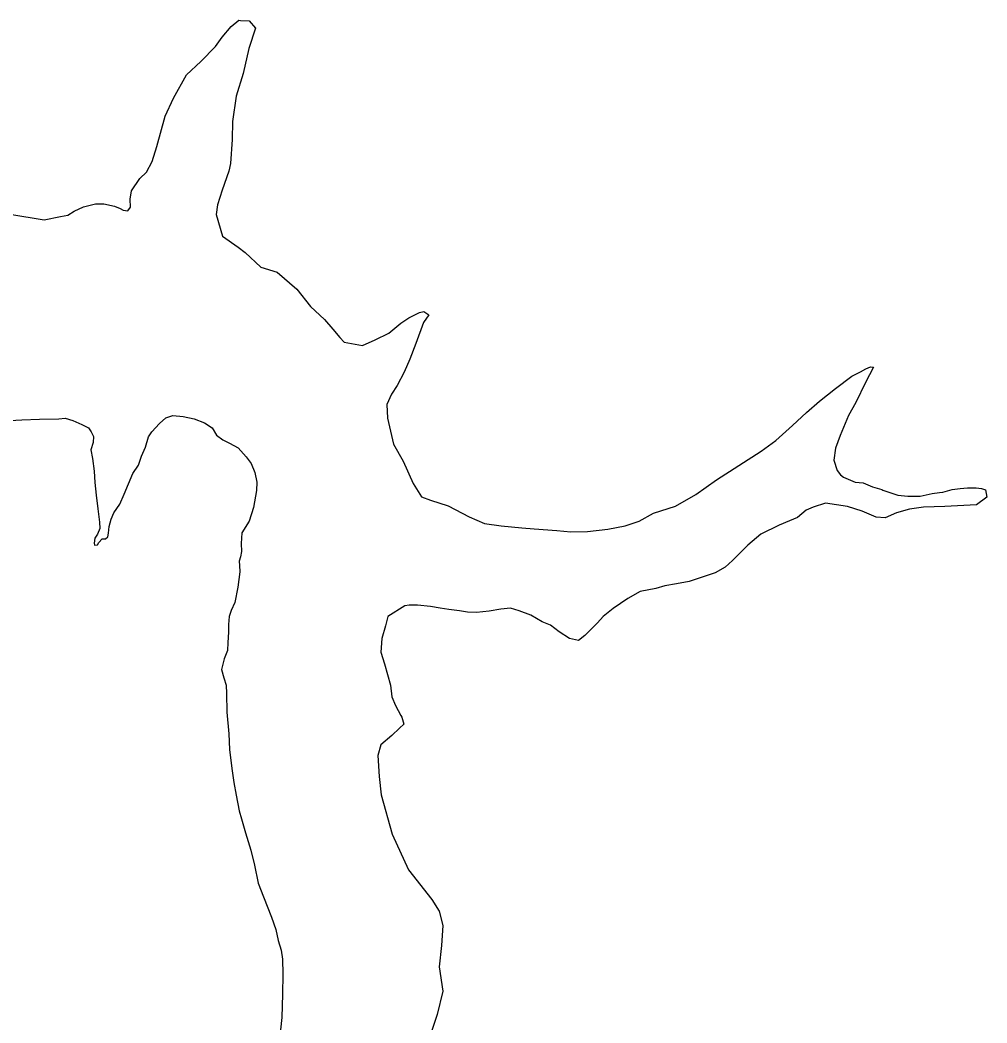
# Model space of a CAD drawing. Extents: x 31699 to 244310, y -8841 to 11474.
# Drawn here: x 135540.1 to 135673.3, y 638.1 to 776.1 of the extents above; entities that cross this region are included whole.
import ezdxf

# ---------------------------------------------------------------- set-up
doc = ezdxf.new("R2010")
doc.units = 0
doc.layers.add('R_Draft', color=7, linetype='Continuous')
doc.layers.add('R_Logo', color=7, linetype='Continuous')

msp = doc.modelspace()

# ---------------------------------------------------------------- linework, layer by layer
at = {"layer": 'R_Draft'}
for points in [[(135567.02, 772.51), (135567.94, 773.79), (135569.2, 775.27), (135570.26, 776.15), (135570.46, 776.08), (135571.66, 776.02), (135572.53, 775.03), (135571.62, 772.21), (135570.85, 768.8), (135569.87, 765.65), (135569.37, 762.17), (135569.32, 759.7), (135569.08, 756.42), (135568.88, 755.35), (135567.97, 752.74), (135567.32, 750.73), (135567.13, 749.39), (135568.02, 746.39), (135570.17, 744.87), (135571.11, 744.14), (135573.26, 742.15), (135575.53, 741.43), (135578.22, 739.11), (135580.11, 736.72), (135582.05, 734.93), (135583.2, 733.6), (135584.14, 732.47), (135584.75, 731.81), (135585.75, 731.62), (135587.29, 731.36), (135589.01, 732.11), (135590.88, 733.06), (135592.53, 734.41), (135593.66, 735.15), (135595.12, 735.9), (135595.72, 736.04), (135596.39, 735.57), (135595.67, 734.5), (135594.62, 731.62), (135593.77, 729.47), (135592.99, 727.66), (135592.07, 725.85), (135591.27, 724.64), (135590.62, 723.23), (135590.7, 721.36), (135591.53, 717.76), (135592.88, 715.43), (135594.24, 712.37), (135595.39, 710.5), (135596.66, 710.05), (135599.07, 709.26), (135601.95, 707.75), (135604.09, 706.83), (135606.36, 706.51), (135609.23, 706.26), (135610.9, 706.14), (135614.04, 705.9), (135615.98, 705.71), (135618.24, 705.73), (135621.04, 706.09), (135623.44, 706.51), (135625.37, 707.19), (135627.36, 708.27), (135630.36, 709.23), (135633.15, 710.86), (135636, 712.88), (135642.18, 716.81), (135644.17, 718.29), (135646.49, 720.32), (135648.41, 722.13), (135650.2, 723.69), (135652.38, 725.44), (135654.64, 727.13), (135655.84, 727.74), (135656.57, 728.15), (135657.23, 728.42), (135657.63, 728.35), (135656.51, 726.27), (135655.2, 723.52), (135654.21, 721.71), (135653.04, 718.96), (135652.38, 717.22), (135652.19, 715.55), (135652.61, 714.15), (135653.08, 713.55), (135653.48, 713.22), (135655.09, 712.56), (135656.22, 712.44), (135657.49, 711.91), (135658.76, 711.52), (135658.9, 711.45), (135659.9, 711.13), (135660.97, 710.73), (135662.37, 710.61), (135664.04, 710.62), (135665.71, 710.97), (135666.71, 711.11), (135667.17, 711.18), (135668.44, 711.53), (135669.57, 711.67), (135670.57, 711.74)], [(135538.71, 749.44), (135543.45, 748.67), (135545.71, 749.09), (135546.71, 749.3), (135547.58, 749.84), (135548.84, 750.45), (135550.5, 750.87), (135551.64, 750.87), (135553.11, 750.55), (135553.91, 750.22), (135554.31, 749.96), (135554.98, 749.9), (135555.31, 750.37), (135555.3, 751.5), (135555.49, 752.64), (135556.62, 754.32), (135557.54, 755.2), (135558.33, 756.67), (135558.98, 758.75), (135560.09, 762.9), (135561.27, 765.38), (135563.04, 768.61), (135565.03, 770.43), (135567.02, 772.51)], [(135537.87, 720.99), (135540.39, 721.13), (135542.81, 721.23), (135545.47, 721.28), (135546.35, 721.33), (135547.41, 721.04), (135548.62, 720.5), (135549.55, 720.02), (135549.93, 719.49), (135550.22, 718.81), (135550.18, 717.98), (135549.88, 717.01), (135550.08, 715.8), (135550.32, 714.06), (135550.42, 712.51), (135550.61, 710.77), (135550.85, 708.88), (135551.05, 707.04), (135551.1, 706.16), (135550.81, 705.39), (135550.42, 704.81), (135550.32, 704.13), (135550.37, 703.89), (135550.81, 703.93), (135550.95, 704.22), (135551.43, 704.76), (135551.87, 704.76), (135552.21, 705), (135552.31, 705.53), (135552.4, 706.45), (135552.65, 707.47), (135553.03, 708.3), (135553.86, 709.51), (135554.44, 710.87), (135555.07, 712.32), (135555.65, 713.73), (135556.43, 714.89), (135556.86, 716.1), (135557.4, 717.36), (135557.83, 718.77), (135558.27, 719.49), (135559.31, 720.61), (135560.18, 721.38), (135561.15, 721.72), (135562.6, 721.58), (135564.11, 721.24), (135565.51, 720.71), (135566.58, 720.03), (135567.16, 719.01), (135568.03, 718.38), (135568.95, 717.89), (135570.16, 717.26), (135571.28, 716.05), (135571.96, 715.13), (135572.44, 713.87), (135572.73, 712.56), (135572.68, 711.4)], [(135537.87, 720.99), (135540.39, 721.13), (135542.81, 721.23), (135545.47, 721.28), (135546.35, 721.33), (135547.41, 721.04), (135548.62, 720.5), (135549.55, 720.02), (135549.93, 719.49), (135550.22, 718.81), (135550.18, 717.98), (135549.88, 717.01), (135550.08, 715.8), (135550.32, 714.06), (135550.42, 712.51), (135550.61, 710.77), (135550.85, 708.88), (135551.05, 707.04), (135551.1, 706.16), (135550.81, 705.39), (135550.42, 704.81), (135550.32, 704.13), (135550.37, 703.89), (135550.81, 703.93), (135550.95, 704.22), (135551.43, 704.76), (135551.87, 704.76), (135552.21, 705), (135552.31, 705.53), (135552.4, 706.45), (135552.65, 707.47), (135553.03, 708.3), (135553.86, 709.51), (135554.44, 710.87), (135555.07, 712.32), (135555.65, 713.73), (135556.43, 714.89), (135556.86, 716.1), (135557.4, 717.36), (135557.83, 718.77), (135558.27, 719.49), (135559.31, 720.61), (135560.18, 721.38), (135561.15, 721.72), (135562.6, 721.58), (135564.11, 721.24), (135565.51, 720.71), (135566.58, 720.03), (135567.16, 719.01), (135568.03, 718.38), (135568.95, 717.89), (135570.16, 717.26), (135571.28, 716.05), (135571.96, 715.13), (135572.44, 713.87), (135572.73, 712.56), (135572.68, 711.4)], [(135572.68, 711.4), (135572.27, 709.05), (135571.67, 707.15), (135570.65, 705.57), (135570.56, 704.09), (135570.6, 703.02), (135570.46, 702.28), (135570.28, 701.68), (135570.33, 701.07), (135570.37, 700.19), (135570.09, 698.1), (135569.72, 695.97), (135569.21, 694.86), (135568.93, 694.07), (135568.84, 692.95), (135568.84, 691.89), (135568.75, 690.45), (135568.7, 689.38), (135568.24, 688.22), (135567.87, 686.74), (135568.19, 685.62), (135568.52, 684.6), (135568.56, 683.44), (135568.61, 680.89), (135568.89, 677.88), (135568.98, 675.74), (135569.3, 673.13), (135569.54, 671.19), (135569.86, 669.47), (135570.28, 667.29), (135570.6, 666.18), (135571.16, 664.27), (135571.9, 661.91), (135572.41, 659.82), (135572.92, 657.36), (135573.66, 655.46), (135574.73, 652.68), (135575.33, 650.96), (135575.66, 649.47), (135576.08, 648.13), (135576.26, 646.88), (135576.31, 644.82), (135576.26, 642.09), (135576.17, 638.84), (135575.8, 635.45)], [(135572.68, 711.4), (135572.27, 709.05), (135571.67, 707.15), (135570.65, 705.57), (135570.56, 704.09), (135570.6, 703.02), (135570.46, 702.28), (135570.28, 701.68), (135570.33, 701.07), (135570.37, 700.19), (135570.09, 698.1), (135569.72, 695.97), (135569.21, 694.86), (135568.93, 694.07), (135568.84, 692.95), (135568.84, 691.89), (135568.75, 690.45), (135568.7, 689.38), (135568.24, 688.22), (135567.87, 686.74), (135568.19, 685.62), (135568.52, 684.6), (135568.56, 683.44), (135568.61, 680.89), (135568.89, 677.88), (135568.98, 675.74), (135569.3, 673.13), (135569.54, 671.19), (135569.86, 669.47), (135570.28, 667.29), (135570.6, 666.18), (135571.16, 664.27), (135571.9, 661.91), (135572.41, 659.82), (135572.92, 657.36), (135573.66, 655.46), (135574.73, 652.68), (135575.33, 650.96), (135575.66, 649.47), (135576.08, 648.13), (135576.26, 646.88), (135576.31, 644.82), (135576.26, 642.09), (135576.17, 638.84), (135575.8, 635.45)], [(135670.57, 711.74), (135671.77, 711.75), (135672.51, 711.69), (135673.04, 711.49), (135673.25, 710.49), (135671.79, 709.41), (135667.46, 709.18), (135664.52, 709.09), (135662.59, 708.81), (135660.79, 708.33), (135659.26, 707.65), (135657.99, 707.7), (135656.05, 708.56), (135654.05, 709.21), (135651.04, 709.66), (135649.31, 709.11), (135648.38, 708.7), (135647.19, 707.69), (135646.05, 707.21), (135644.66, 706.6), (135642.13, 705.38), (135640.34, 703.89), (135638.22, 701.74), (135637.23, 700.86), (135635.84, 700.05), (135632.24, 698.89), (135630.51, 698.54), (135628.91, 698.26), (135627.65, 697.92), (135625.51, 697.5), (135623.79, 696.55), (135621.8, 695.13), (135620.4, 694.05), (135619.61, 693.18), (135618.95, 692.5), (135617.89, 691.43), (135617.03, 690.75), (135615.76, 691.01), (135614.35, 691.93), (135613.14, 692.86), (135612, 693.32), (135610.46, 694.24), (135608.85, 694.83), (135607.65, 695.22), (135606.32, 695.08), (135604.72, 694.8), (135602.98, 694.59), (135601.72, 694.64), (135600.65, 694.84), (135599.18, 695.03), (135597.98, 695.22), (135596.64, 695.41), (135594.84, 695.6), (135593.7, 695.59), (135593.1, 695.52), (135590.78, 694.03), (135590.46, 692.75), (135589.94, 691.01), (135589.82, 689.14), (135590.3, 687.54), (135591.12, 684.61), (135591.33, 683), (135591.81, 681.8), (135592.55, 680.41), (135592.69, 680.21), (135592.96, 679.21), (135592.37, 678.67), (135591.31, 677.66), (135589.78, 676.37), (135589.39, 674.9), (135589.55, 672.03), (135589.84, 669.49), (135591.35, 664.09), (135593.59, 659.16), (135596.82, 655.11), (135597.83, 653.51), (135598.32, 651.51), (135598.14, 648.77), (135597.83, 645.83), (135598.32, 642.49), (135597.54, 639.27), (135596.18, 635.12)]]:
    msp.add_lwpolyline(points, dxfattribs=at)
at = {"layer": 'R_Logo'}
for points in [[(135537.87, 720.99), (135540.39, 721.13), (135542.81, 721.23), (135545.47, 721.28), (135546.35, 721.33), (135547.41, 721.04), (135548.62, 720.5), (135549.55, 720.02), (135549.93, 719.49), (135550.22, 718.81), (135550.18, 717.98), (135549.88, 717.01), (135550.08, 715.8), (135550.32, 714.06), (135550.42, 712.51), (135550.61, 710.77), (135550.85, 708.88), (135551.05, 707.04), (135551.1, 706.16), (135550.81, 705.39), (135550.42, 704.81), (135550.32, 704.13), (135550.37, 703.89), (135550.81, 703.93), (135550.95, 704.22), (135551.43, 704.76), (135551.87, 704.76), (135552.21, 705), (135552.31, 705.53), (135552.4, 706.45), (135552.65, 707.47), (135553.03, 708.3), (135553.86, 709.51), (135554.44, 710.87), (135555.07, 712.32), (135555.65, 713.73), (135556.43, 714.89), (135556.86, 716.1), (135557.4, 717.36), (135557.83, 718.77), (135558.27, 719.49), (135559.31, 720.61), (135560.18, 721.38), (135561.15, 721.72), (135562.6, 721.58), (135564.11, 721.24), (135565.51, 720.71), (135566.58, 720.03), (135567.16, 719.01), (135568.03, 718.38), (135568.95, 717.89), (135570.16, 717.26), (135571.28, 716.05), (135571.96, 715.13), (135572.44, 713.87), (135572.73, 712.56), (135572.68, 711.4)], [(135537.87, 720.99), (135540.39, 721.13), (135542.81, 721.23), (135545.47, 721.28), (135546.35, 721.33), (135547.41, 721.04), (135548.62, 720.5), (135549.55, 720.02), (135549.93, 719.49), (135550.22, 718.81), (135550.18, 717.98), (135549.88, 717.01), (135550.08, 715.8), (135550.32, 714.06), (135550.42, 712.51), (135550.61, 710.77), (135550.85, 708.88), (135551.05, 707.04), (135551.1, 706.16), (135550.81, 705.39), (135550.42, 704.81), (135550.32, 704.13), (135550.37, 703.89), (135550.81, 703.93), (135550.95, 704.22), (135551.43, 704.76), (135551.87, 704.76), (135552.21, 705), (135552.31, 705.53), (135552.4, 706.45), (135552.65, 707.47), (135553.03, 708.3), (135553.86, 709.51), (135554.44, 710.87), (135555.07, 712.32), (135555.65, 713.73), (135556.43, 714.89), (135556.86, 716.1), (135557.4, 717.36), (135557.83, 718.77), (135558.27, 719.49), (135559.31, 720.61), (135560.18, 721.38), (135561.15, 721.72), (135562.6, 721.58), (135564.11, 721.24), (135565.51, 720.71), (135566.58, 720.03), (135567.16, 719.01), (135568.03, 718.38), (135568.95, 717.89), (135570.16, 717.26), (135571.28, 716.05), (135571.96, 715.13), (135572.44, 713.87), (135572.73, 712.56), (135572.68, 711.4)], [(135572.68, 711.4), (135572.27, 709.05), (135571.67, 707.15), (135570.65, 705.57), (135570.56, 704.09), (135570.6, 703.02), (135570.46, 702.28), (135570.28, 701.68), (135570.33, 701.07), (135570.37, 700.19), (135570.09, 698.1), (135569.72, 695.97), (135569.21, 694.86), (135568.93, 694.07), (135568.84, 692.95), (135568.84, 691.89), (135568.75, 690.45), (135568.7, 689.38), (135568.24, 688.22), (135567.87, 686.74), (135568.19, 685.62), (135568.52, 684.6), (135568.56, 683.44), (135568.61, 680.89), (135568.89, 677.88), (135568.98, 675.74), (135569.3, 673.13), (135569.54, 671.19), (135569.86, 669.47), (135570.28, 667.29), (135570.6, 666.18), (135571.16, 664.27), (135571.9, 661.91), (135572.41, 659.82), (135572.92, 657.36), (135573.66, 655.46), (135574.73, 652.68), (135575.33, 650.96), (135575.66, 649.47), (135576.08, 648.13), (135576.26, 646.88), (135576.31, 644.82), (135576.26, 642.09), (135576.17, 638.84), (135575.8, 635.45)], [(135572.68, 711.4), (135572.27, 709.05), (135571.67, 707.15), (135570.65, 705.57), (135570.56, 704.09), (135570.6, 703.02), (135570.46, 702.28), (135570.28, 701.68), (135570.33, 701.07), (135570.37, 700.19), (135570.09, 698.1), (135569.72, 695.97), (135569.21, 694.86), (135568.93, 694.07), (135568.84, 692.95), (135568.84, 691.89), (135568.75, 690.45), (135568.7, 689.38), (135568.24, 688.22), (135567.87, 686.74), (135568.19, 685.62), (135568.52, 684.6), (135568.56, 683.44), (135568.61, 680.89), (135568.89, 677.88), (135568.98, 675.74), (135569.3, 673.13), (135569.54, 671.19), (135569.86, 669.47), (135570.28, 667.29), (135570.6, 666.18), (135571.16, 664.27), (135571.9, 661.91), (135572.41, 659.82), (135572.92, 657.36), (135573.66, 655.46), (135574.73, 652.68), (135575.33, 650.96), (135575.66, 649.47), (135576.08, 648.13), (135576.26, 646.88), (135576.31, 644.82), (135576.26, 642.09), (135576.17, 638.84), (135575.8, 635.45)]]:
    msp.add_lwpolyline(points, dxfattribs=at)

doc.saveas('drawing.dxf')
